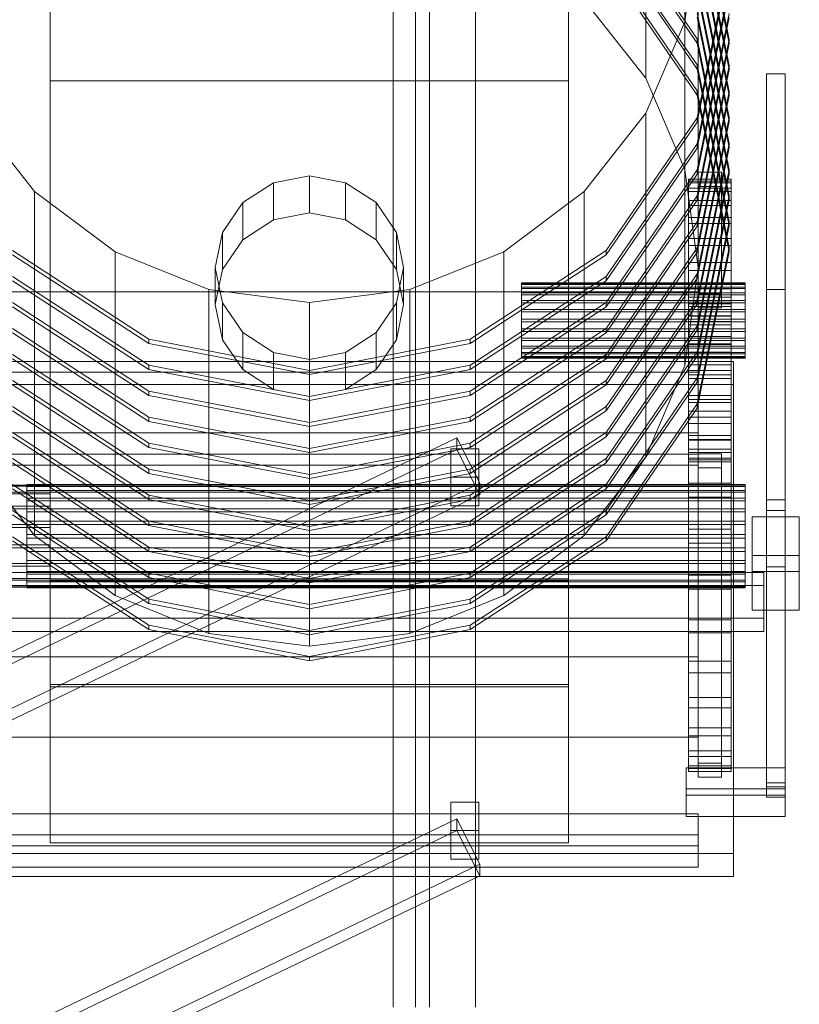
# Model space of a CAD drawing. Header units: millimetres. Extents: x -2233 to 61924, y -68080 to 6847.
# Tile 398 of 656: x 1557 to 1888, y -32699 to -32281. Entities that reach past the tile are written whole.
import ezdxf

# ---------------------------------------------------------------- set-up
doc = ezdxf.new("R2010")
doc.units = ezdxf.units.MM
doc.layers.add('frontal_C03', color=7, linetype='Continuous', lineweight=0)
doc.layers.add('frontal_tolva', color=7, linetype='Continuous', lineweight=0)

msp = doc.modelspace()

# ---------------------------------------------------------------- linework, layer by layer
at = {"layer": 'frontal_C03'}
for p, q in [((1822.894, -32305.56), (1822.894, -32159.585)), ((1839.378, -32344.338), (1839.378, -32198.364)), ((1858.2, -32289.085), (1844.635, -32222.633)), ((1844.635, -32224.43), (1858.2, -32290.882)), ((1844.635, -32288.883), (1806.006, -32232.548)), ((1806.006, -32234.344), (1844.635, -32290.68)), ((1858.2, -32300.127), (1844.635, -32233.675)), ((1844.635, -32235.471), (1858.2, -32301.924)), ((1839.378, -32281.592), (1845, -32239.978)), ((1845, -32239.978), (1845, -32385.953)), ((1844.635, -32299.925), (1806.006, -32243.589)), ((1806.006, -32245.386), (1844.635, -32301.721)), ((1858.2, -32311.169), (1844.635, -32244.716)), ((1844.635, -32246.513), (1858.2, -32312.965)), ((1844.635, -32310.966), (1806.006, -32254.631)), ((1806.006, -32256.428), (1844.635, -32312.763)), ((1858.2, -32322.21), (1844.635, -32255.758)), ((1844.635, -32322.413), (1858.2, -32255.96)), ((1844.635, -32257.555), (1858.2, -32324.007)), ((1858.2, -32257.757), (1844.635, -32324.209)), ((1570, -32306.731), (1570, -32261.816)), ((1570, -32519.072), (1570, -32261.816)), ((1790, -32261.816), (1790, -32306.731)), ((1790, -32261.816), (1790, -32519.072)), ((1858.2, -32333.252), (1844.635, -32266.8)), ((1844.635, -32333.454), (1858.2, -32267.002)), ((1844.635, -32268.596), (1858.2, -32335.049)), ((1858.2, -32268.799), (1844.635, -32335.251)), ((1796.673, -32272.26), (1822.894, -32305.56)), ((1858.2, -32344.294), (1844.635, -32277.841)), ((1844.635, -32344.496), (1858.2, -32278.044)), ((1844.635, -32279.638), (1858.2, -32346.09)), ((1858.2, -32279.84), (1844.635, -32346.293)), ((1822.894, -32320.371), (1839.378, -32281.592)), ((1839.378, -32427.567), (1839.378, -32281.592)), ((1858.2, -32355.335), (1844.635, -32288.883)), ((1844.635, -32290.68), (1844.635, -32288.883)), ((1844.635, -32355.538), (1858.2, -32289.085)), ((1844.635, -32290.68), (1858.2, -32357.132)), ((1858.2, -32290.882), (1844.635, -32357.334)), ((1858.2, -32289.085), (1858.2, -32290.882)), ((1858.2, -32366.377), (1844.635, -32299.925)), ((1844.635, -32301.721), (1844.635, -32299.925)), ((1844.635, -32366.579), (1858.2, -32300.127)), ((1858.2, -32300.127), (1858.2, -32301.924)), ((1822.894, -32305.56), (1839.378, -32344.338)), ((1844.635, -32301.721), (1858.2, -32368.174)), ((1858.2, -32301.924), (1844.635, -32368.376)), ((1874, -32513.079), (1874, -32303.742)), ((1874, -32303.742), (1882, -32303.742)), ((1874, -32303.742), (1874, -32395.331)), ((1882, -32303.742), (1882, -32513.079)), ((1882, -32395.331), (1882, -32303.742)), ((1790, -32306.731), (1570, -32306.731)), ((1570, -32306.731), (1570, -32563.988)), ((1790, -32563.988), (1790, -32306.731)), ((1858.2, -32377.419), (1844.635, -32310.966)), ((1844.635, -32312.763), (1844.635, -32310.966)), ((1844.635, -32377.621), (1858.2, -32311.169)), ((1844.635, -32312.763), (1858.2, -32379.215)), ((1858.2, -32312.965), (1844.635, -32379.418)), ((1858.2, -32311.169), (1858.2, -32312.965)), ((1537.106, -32320.371), (1563.327, -32353.67)), ((1796.673, -32353.67), (1822.894, -32320.371)), ((1822.894, -32466.345), (1822.894, -32320.371)), ((1844.635, -32388.663), (1858.2, -32322.21)), ((1858.2, -32322.21), (1858.2, -32324.007)), ((1806.006, -32378.748), (1844.635, -32322.413)), ((1844.635, -32324.209), (1806.006, -32380.545)), ((1844.635, -32324.209), (1844.635, -32322.413)), ((1858.2, -32324.007), (1844.635, -32390.459)), ((1806.006, -32389.79), (1844.635, -32333.454)), ((1844.635, -32399.704), (1858.2, -32333.252)), ((1844.635, -32335.251), (1844.635, -32333.454)), ((1858.2, -32333.252), (1858.2, -32335.049)), ((1844.635, -32335.251), (1806.006, -32391.586)), ((1858.2, -32335.049), (1844.635, -32401.501)), ((1680, -32346.974), (1664.693, -32349.941)), ((1695.307, -32349.941), (1680, -32346.974)), ((1680, -32362.695), (1680, -32346.974)), ((1806.006, -32400.832), (1844.635, -32344.496)), ((1844.635, -32346.293), (1806.006, -32402.628)), ((1839.378, -32344.338), (1845, -32385.953)), ((1844.635, -32410.746), (1858.2, -32344.294)), ((1844.635, -32346.293), (1844.635, -32344.496)), ((1858.2, -32346.09), (1844.635, -32412.543)), ((1845, -32351.467), (1845, -32345.473)), ((1845, -32345.473), (1855, -32345.473)), ((1845, -32345.473), (1845, -32397.103)), ((1855, -32345.473), (1855, -32351.467)), ((1855, -32397.103), (1855, -32345.473)), ((1858.2, -32344.294), (1858.2, -32346.09)), ((1664.693, -32349.941), (1651.716, -32358.391)), ((1664.693, -32365.662), (1664.693, -32349.941)), ((1708.284, -32358.391), (1695.307, -32349.941)), ((1695.307, -32365.662), (1695.307, -32349.941)), ((1841, -32349.943), (1841, -32348.438)), ((1841, -32348.438), (1841, -32349.237)), ((1841, -32348.438), (1859, -32348.438)), ((1841, -32349.237), (1841, -32352.31)), ((1841, -32349.237), (1859, -32349.237)), ((1841, -32353.695), (1841, -32349.943)), ((1841, -32349.943), (1859, -32349.943)), ((1855, -32351.467), (1845, -32351.467)), ((1845, -32351.467), (1845, -32403.097)), ((1855, -32351.467), (1855, -32403.097)), ((1859, -32349.237), (1859, -32348.438)), ((1859, -32348.438), (1859, -32349.943)), ((1859, -32352.31), (1859, -32349.237)), ((1859, -32349.943), (1859, -32353.695)), ((1563.327, -32353.67), (1597.5, -32379.222)), ((1563.327, -32499.645), (1563.327, -32353.67)), ((1762.5, -32379.222), (1796.673, -32353.67)), ((1796.673, -32499.645), (1796.673, -32353.67)), ((1806.006, -32411.873), (1844.635, -32355.538)), ((1841, -32352.31), (1841, -32357.54)), ((1841, -32352.31), (1859, -32352.31)), ((1841, -32359.55), (1841, -32353.695)), ((1841, -32353.695), (1859, -32353.695)), ((1844.635, -32421.788), (1858.2, -32355.335)), ((1844.635, -32357.334), (1844.635, -32355.538)), ((1858.2, -32355.335), (1858.2, -32357.132)), ((1859, -32357.54), (1859, -32352.31)), ((1859, -32353.695), (1859, -32359.55)), ((1651.716, -32358.391), (1643.045, -32371.036)), ((1651.716, -32374.111), (1651.716, -32358.391)), ((1716.955, -32371.036), (1708.284, -32358.391)), ((1708.284, -32374.111), (1708.284, -32358.391)), ((1844.635, -32357.334), (1806.006, -32413.67)), ((1841, -32357.54), (1841, -32364.724)), ((1841, -32357.54), (1859, -32357.54)), ((1841, -32367.282), (1841, -32359.55)), ((1841, -32359.55), (1859, -32359.55)), ((1858.2, -32357.132), (1844.635, -32423.584)), ((1859, -32364.724), (1859, -32357.54)), ((1859, -32359.55), (1859, -32367.282)), ((1664.693, -32365.662), (1680, -32362.695)), ((1680, -32362.695), (1695.307, -32365.662)), ((1651.716, -32374.111), (1664.693, -32365.662)), ((1695.307, -32365.662), (1708.284, -32374.111)), ((1806.006, -32422.915), (1844.635, -32366.579)), ((1841, -32364.724), (1841, -32373.587)), ((1841, -32364.724), (1859, -32364.724)), ((1841, -32376.596), (1841, -32367.282)), ((1841, -32367.282), (1859, -32367.282)), ((1844.635, -32432.829), (1858.2, -32366.377)), ((1844.635, -32368.376), (1844.635, -32366.579)), ((1858.2, -32368.174), (1844.635, -32434.626)), ((1858.2, -32366.377), (1858.2, -32368.174)), ((1859, -32373.587), (1859, -32364.724)), ((1859, -32367.282), (1859, -32376.596)), ((1643.045, -32371.036), (1640, -32385.953)), ((1643.045, -32386.757), (1643.045, -32371.036)), ((1720, -32385.953), (1716.955, -32371.036)), ((1716.955, -32386.757), (1716.955, -32371.036)), ((1844.635, -32368.376), (1806.006, -32424.711)), ((1643.045, -32386.757), (1651.716, -32374.111)), ((1708.284, -32374.111), (1716.955, -32386.757)), ((1841, -32373.587), (1841, -32383.788)), ((1841, -32373.587), (1859, -32373.587)), ((1841, -32387.131), (1841, -32376.596)), ((1841, -32376.596), (1859, -32376.596)), ((1859, -32383.788), (1859, -32373.587)), ((1859, -32376.596), (1859, -32387.131)), ((1553.994, -32378.748), (1611.806, -32416.39)), ((1611.806, -32418.187), (1553.994, -32380.545)), ((1597.5, -32379.222), (1637.295, -32395.285)), ((1597.5, -32525.197), (1597.5, -32379.222)), ((1722.705, -32395.285), (1762.5, -32379.222)), ((1748.194, -32416.39), (1806.006, -32378.748)), ((1806.006, -32380.545), (1748.194, -32418.187)), ((1762.5, -32525.197), (1762.5, -32379.222)), ((1806.006, -32433.957), (1844.635, -32377.621)), ((1806.006, -32380.545), (1806.006, -32378.748)), ((1844.635, -32379.418), (1806.006, -32435.753)), ((1844.635, -32443.871), (1858.2, -32377.419)), ((1844.635, -32379.418), (1844.635, -32377.621)), ((1858.2, -32379.215), (1844.635, -32445.668)), ((1858.2, -32377.419), (1858.2, -32379.215)), ((1841, -32383.788), (1841, -32394.936)), ((1841, -32383.788), (1859, -32383.788)), ((1859, -32394.936), (1859, -32383.788)), ((1640, -32385.953), (1643.045, -32400.869)), ((1640, -32401.673), (1640, -32385.953)), ((1640, -32401.673), (1643.045, -32386.757)), ((1716.955, -32400.869), (1720, -32385.953)), ((1716.955, -32386.757), (1720, -32401.673)), ((1720, -32385.953), (1720, -32401.673)), ((1806.006, -32444.998), (1844.635, -32388.663)), ((1845, -32385.953), (1839.378, -32427.567)), ((1841, -32398.485), (1841, -32387.131)), ((1841, -32387.131), (1859, -32387.131)), ((1844.635, -32390.459), (1844.635, -32388.663)), ((1859, -32387.131), (1859, -32398.485)), ((1553.994, -32389.79), (1611.806, -32427.432)), ((1611.806, -32429.229), (1553.994, -32391.586)), ((1748.194, -32427.432), (1806.006, -32389.79)), ((1806.006, -32391.586), (1748.194, -32429.229)), ((1770, -32392.819), (1770, -32392.42)), ((1770, -32392.42), (1770, -32393.111)), ((1770, -32392.42), (1865, -32392.42)), ((1770, -32394.28), (1770, -32392.819)), ((1770, -32392.819), (1865, -32392.819)), ((1770, -32393.111), (1770, -32394.845)), ((1770, -32393.111), (1865, -32393.111)), ((1806.006, -32391.586), (1806.006, -32389.79)), ((1844.635, -32390.459), (1806.006, -32446.795)), ((1865, -32393.111), (1865, -32392.42)), ((1865, -32392.42), (1865, -32392.819)), ((1865, -32392.819), (1865, -32394.28)), ((1865, -32394.845), (1865, -32393.111)), ((1515, -32396.272), (1845, -32396.272)), ((1637.295, -32395.285), (1680, -32400.763)), ((1637.295, -32541.259), (1637.295, -32395.285)), ((1680, -32400.763), (1722.705, -32395.285)), ((1722.705, -32541.259), (1722.705, -32395.285)), ((1770, -32396.704), (1770, -32394.28)), ((1770, -32394.28), (1865, -32394.28)), ((1770, -32394.845), (1770, -32397.503)), ((1770, -32394.845), (1865, -32394.845)), ((1770, -32399.926), (1770, -32396.704)), ((1770, -32396.704), (1865, -32396.704)), ((1770, -32397.503), (1770, -32400.904)), ((1770, -32397.503), (1865, -32397.503)), ((1841, -32394.936), (1841, -32406.601)), ((1859, -32394.936), (1841, -32394.936)), ((1845, -32396.272), (1845, -32551.229)), ((1845, -32396.272), (1845, -32430.378)), ((1855, -32397.103), (1845, -32397.103)), ((1845, -32397.103), (1845, -32403.097)), ((1855, -32403.097), (1855, -32397.103)), ((1859, -32406.601), (1859, -32394.936)), ((1865, -32394.28), (1865, -32396.704)), ((1865, -32397.503), (1865, -32394.845)), ((1865, -32396.704), (1865, -32399.926)), ((1865, -32400.904), (1865, -32397.503)), ((1882, -32395.331), (1874, -32395.331)), ((1874, -32395.331), (1874, -32604.669)), ((1882, -32604.669), (1882, -32395.331)), ((1553.994, -32400.832), (1611.806, -32438.474)), ((1643.045, -32416.589), (1640, -32401.673)), ((1643.045, -32400.869), (1651.716, -32413.514)), ((1643.045, -32416.589), (1643.045, -32400.869)), ((1680, -32546.738), (1680, -32400.763)), ((1708.284, -32413.514), (1716.955, -32400.869)), ((1716.955, -32416.589), (1716.955, -32400.869)), ((1720, -32401.673), (1716.955, -32416.589)), ((1748.194, -32438.474), (1806.006, -32400.832)), ((1770, -32403.726), (1770, -32399.926)), ((1770, -32399.926), (1865, -32399.926)), ((1770, -32400.904), (1770, -32404.817)), ((1770, -32400.904), (1865, -32400.904)), ((1806.006, -32456.04), (1844.635, -32399.704)), ((1806.006, -32402.628), (1806.006, -32400.832)), ((1844.635, -32401.501), (1806.006, -32457.836)), ((1841, -32410.22), (1841, -32398.485)), ((1841, -32398.485), (1859, -32398.485)), ((1841, -32402.554), (1841, -32400.045)), ((1841, -32400.045), (1841, -32401.378)), ((1841, -32400.045), (1859, -32400.045)), ((1841, -32401.378), (1841, -32406.5)), ((1841, -32401.378), (1859, -32401.378)), ((1844.635, -32401.501), (1844.635, -32399.704)), ((1859, -32398.485), (1859, -32410.22)), ((1859, -32401.378), (1859, -32400.045)), ((1859, -32400.045), (1859, -32402.554)), ((1859, -32406.5), (1859, -32401.378)), ((1865, -32399.926), (1865, -32403.726)), ((1865, -32404.817), (1865, -32400.904)), ((1611.806, -32440.27), (1553.994, -32402.628)), ((1806.006, -32402.628), (1748.194, -32440.27)), ((1770, -32407.846), (1770, -32403.726)), ((1770, -32403.726), (1865, -32403.726)), ((1770, -32404.817), (1770, -32408.975)), ((1865, -32404.817), (1770, -32404.817)), ((1841, -32408.808), (1841, -32402.554)), ((1841, -32402.554), (1859, -32402.554)), ((1845, -32403.097), (1855, -32403.097)), ((1859, -32402.554), (1859, -32408.808)), ((1865, -32403.726), (1865, -32407.846)), ((1865, -32408.975), (1865, -32404.817)), ((1770, -32412.003), (1770, -32407.846)), ((1770, -32407.846), (1865, -32407.846)), ((1770, -32408.975), (1770, -32413.094)), ((1770, -32408.975), (1865, -32408.975)), ((1841, -32406.5), (1841, -32415.216)), ((1841, -32406.5), (1859, -32406.5)), ((1841, -32406.601), (1841, -32418.336)), ((1841, -32406.601), (1859, -32406.601)), ((1841, -32418.566), (1841, -32408.808)), ((1841, -32408.808), (1859, -32408.808)), ((1859, -32415.216), (1859, -32406.5)), ((1859, -32418.336), (1859, -32406.601)), ((1859, -32408.808), (1859, -32418.566)), ((1865, -32407.846), (1865, -32412.003)), ((1865, -32413.094), (1865, -32408.975)), ((1553.994, -32411.873), (1611.806, -32449.515)), ((1611.806, -32451.312), (1553.994, -32413.67)), ((1651.716, -32413.514), (1664.693, -32421.964)), ((1651.716, -32429.235), (1651.716, -32413.514)), ((1695.307, -32421.964), (1708.284, -32413.514)), ((1708.284, -32429.235), (1708.284, -32413.514)), ((1748.194, -32449.515), (1806.006, -32411.873)), ((1806.006, -32413.67), (1748.194, -32451.312)), ((1770, -32415.916), (1770, -32412.003)), ((1770, -32412.003), (1865, -32412.003)), ((1770, -32413.094), (1770, -32416.894)), ((1770, -32413.094), (1865, -32413.094)), ((1806.006, -32467.082), (1844.635, -32410.746)), ((1806.006, -32413.67), (1806.006, -32411.873)), ((1844.635, -32412.543), (1806.006, -32468.878)), ((1841, -32421.885), (1841, -32410.22)), ((1841, -32410.22), (1859, -32410.22)), ((1844.635, -32412.543), (1844.635, -32410.746)), ((1859, -32410.22), (1859, -32421.885)), ((1865, -32412.003), (1865, -32415.916)), ((1865, -32416.894), (1865, -32413.094)), ((1611.806, -32416.39), (1680, -32429.609)), ((1611.806, -32418.187), (1611.806, -32416.39)), ((1680, -32431.405), (1611.806, -32418.187)), ((1651.716, -32429.235), (1643.045, -32416.589)), ((1680, -32429.609), (1748.194, -32416.39)), ((1748.194, -32418.187), (1680, -32431.405)), ((1716.955, -32416.589), (1708.284, -32429.235)), ((1748.194, -32418.187), (1748.194, -32416.39)), ((1770, -32419.318), (1770, -32415.916)), ((1770, -32415.916), (1865, -32415.916)), ((1770, -32416.894), (1770, -32420.116)), ((1770, -32416.894), (1865, -32416.894)), ((1841, -32415.216), (1841, -32427.189)), ((1841, -32415.216), (1859, -32415.216)), ((1841, -32418.336), (1841, -32429.689)), ((1841, -32418.336), (1859, -32418.336)), ((1859, -32427.189), (1859, -32415.216)), ((1859, -32429.689), (1859, -32418.336)), ((1865, -32415.916), (1865, -32419.318)), ((1865, -32420.116), (1865, -32416.894)), ((1664.693, -32421.964), (1680, -32424.931)), ((1664.693, -32437.684), (1664.693, -32421.964)), ((1680, -32424.931), (1695.307, -32421.964)), ((1695.307, -32437.684), (1695.307, -32421.964)), ((1770, -32421.976), (1770, -32419.318)), ((1770, -32419.318), (1865, -32419.318)), ((1770, -32420.116), (1770, -32422.54)), ((1770, -32420.116), (1865, -32420.116)), ((1770, -32423.709), (1770, -32421.976)), ((1770, -32421.976), (1865, -32421.976)), ((1770, -32422.54), (1770, -32424.002)), ((1770, -32422.54), (1865, -32422.54)), ((1806.006, -32478.123), (1844.635, -32421.788)), ((1841, -32431.454), (1841, -32418.566)), ((1841, -32418.566), (1859, -32418.566)), ((1841, -32433.032), (1841, -32421.885)), ((1841, -32421.885), (1859, -32421.885)), ((1844.635, -32423.584), (1844.635, -32421.788)), ((1859, -32418.566), (1859, -32431.454)), ((1859, -32421.885), (1859, -32433.032)), ((1865, -32419.318), (1865, -32421.976)), ((1865, -32422.54), (1865, -32420.116)), ((1865, -32421.976), (1865, -32423.709)), ((1865, -32424.002), (1865, -32422.54)), ((1500, -32425.886), (1860, -32425.886)), ((1553.994, -32422.915), (1611.806, -32460.557)), ((1611.806, -32462.354), (1553.994, -32424.711)), ((1680, -32440.651), (1680, -32424.931)), ((1748.194, -32460.557), (1806.006, -32422.915)), ((1806.006, -32424.711), (1748.194, -32462.354)), ((1770, -32424.4), (1770, -32423.709)), ((1770, -32423.709), (1865, -32423.709)), ((1770, -32424.002), (1770, -32424.4)), ((1770, -32424.002), (1865, -32424.002)), ((1770, -32424.4), (1865, -32424.4)), ((1806.006, -32424.711), (1806.006, -32422.915)), ((1844.635, -32423.584), (1806.006, -32479.92)), ((1860, -32425.886), (1860, -32634.742)), ((1860, -32425.886), (1860, -32435.631)), ((1865, -32423.709), (1865, -32424.4)), ((1865, -32424.4), (1865, -32424.002)), ((1845, -32430.378), (1515, -32430.378)), ((1611.806, -32427.432), (1680, -32440.65)), ((1611.806, -32429.229), (1611.806, -32427.432)), ((1680, -32442.447), (1611.806, -32429.229)), ((1664.693, -32437.684), (1651.716, -32429.235)), ((1680, -32440.65), (1748.194, -32427.432)), ((1748.194, -32429.229), (1680, -32442.447)), ((1680, -32431.405), (1680, -32429.609)), ((1708.284, -32429.235), (1695.307, -32437.684)), ((1748.194, -32429.229), (1748.194, -32427.432)), ((1839.378, -32427.567), (1822.894, -32466.345)), ((1841, -32427.189), (1841, -32441.961)), ((1841, -32427.189), (1859, -32427.189)), ((1841, -32429.689), (1841, -32440.225)), ((1841, -32429.689), (1859, -32429.689)), ((1845, -32585.335), (1845, -32430.378)), ((1859, -32441.961), (1859, -32427.189)), ((1859, -32440.225), (1859, -32429.689)), ((1553.994, -32433.957), (1611.806, -32471.599)), ((1748.194, -32471.599), (1806.006, -32433.957)), ((1806.006, -32489.165), (1844.635, -32432.829)), ((1806.006, -32435.753), (1806.006, -32433.957)), ((1844.635, -32434.626), (1806.006, -32490.961)), ((1841, -32446.975), (1841, -32431.454)), ((1841, -32431.454), (1859, -32431.454)), ((1841, -32443.234), (1841, -32433.032)), ((1841, -32433.032), (1859, -32433.032)), ((1844.635, -32434.626), (1844.635, -32432.829)), ((1859, -32431.454), (1859, -32446.975)), ((1859, -32433.032), (1859, -32443.234)), ((1860, -32435.631), (1500, -32435.631)), ((1611.806, -32473.395), (1553.994, -32435.753)), ((1611.806, -32438.474), (1680, -32451.692)), ((1611.806, -32440.27), (1611.806, -32438.474)), ((1680, -32440.651), (1664.693, -32437.684)), ((1695.307, -32437.684), (1680, -32440.651)), ((1680, -32451.692), (1748.194, -32438.474)), ((1806.006, -32435.753), (1748.194, -32473.395)), ((1748.194, -32440.27), (1748.194, -32438.474)), ((1860, -32644.487), (1860, -32435.631)), ((1680, -32453.488), (1611.806, -32440.27)), ((1748.194, -32440.27), (1680, -32453.488)), ((1680, -32442.447), (1680, -32440.65)), ((1841, -32440.225), (1841, -32449.538)), ((1841, -32440.225), (1859, -32440.225)), ((1841, -32441.961), (1841, -32458.963)), ((1841, -32441.961), (1859, -32441.961)), ((1841, -32452.097), (1841, -32443.234)), ((1841, -32443.234), (1859, -32443.234)), ((1859, -32449.538), (1859, -32440.225)), ((1859, -32458.963), (1859, -32441.961)), ((1859, -32443.234), (1859, -32452.097)), ((1553.994, -32444.998), (1611.806, -32482.64)), ((1611.806, -32484.437), (1553.994, -32446.795)), ((1748.194, -32482.64), (1806.006, -32444.998)), ((1806.006, -32446.795), (1748.194, -32484.437)), ((1806.006, -32500.207), (1844.635, -32443.871)), ((1806.006, -32446.795), (1806.006, -32444.998)), ((1844.635, -32445.668), (1806.006, -32502.003)), ((1841, -32464.535), (1841, -32446.975)), ((1841, -32446.975), (1859, -32446.975)), ((1844.635, -32445.668), (1844.635, -32443.871)), ((1859, -32446.975), (1859, -32464.535)), ((1611.806, -32449.515), (1680, -32462.734)), ((1611.806, -32451.312), (1611.806, -32449.515)), ((1680, -32464.53), (1611.806, -32451.312)), ((1680, -32462.734), (1748.194, -32449.515)), ((1748.194, -32451.312), (1680, -32464.53)), ((1680, -32453.488), (1680, -32451.692)), ((1748.194, -32451.312), (1748.194, -32449.515)), ((1841, -32449.538), (1841, -32457.271)), ((1841, -32449.538), (1859, -32449.538)), ((1859, -32457.271), (1859, -32449.538)), ((1553.994, -32456.04), (1611.806, -32493.682)), ((1748.194, -32493.682), (1806.006, -32456.04)), ((1806.006, -32457.836), (1806.006, -32456.04)), ((1841, -32459.281), (1841, -32452.097)), ((1841, -32452.097), (1859, -32452.097)), ((1859, -32452.097), (1859, -32459.281)), ((1465, -32456.14), (1845, -32456.14)), ((1475.132, -32586.921), (1742.632, -32458.293)), ((1611.806, -32495.479), (1553.994, -32457.836)), ((1742.632, -32463.234), (1742.632, -32458.293)), ((1742.632, -32458.293), (1752.368, -32477.518)), ((1806.006, -32457.836), (1748.194, -32495.479)), ((1841, -32457.271), (1841, -32463.125)), ((1841, -32457.271), (1859, -32457.271)), ((1841, -32458.963), (1841, -32477.542)), ((1841, -32458.963), (1859, -32458.963)), ((1841, -32464.51), (1841, -32459.281)), ((1841, -32459.281), (1859, -32459.281)), ((1845, -32456.14), (1845, -32465.123)), ((1845, -32456.14), (1845, -32469.782)), ((1859, -32463.125), (1859, -32457.271)), ((1859, -32477.542), (1859, -32458.963)), ((1859, -32459.281), (1859, -32464.51)), ((1742.632, -32463.234), (1475.132, -32591.862)), ((1611.806, -32460.557), (1680, -32473.775)), ((1611.806, -32462.354), (1611.806, -32460.557)), ((1680, -32475.572), (1611.806, -32462.354)), ((1680, -32473.775), (1748.194, -32460.557)), ((1748.194, -32462.354), (1680, -32475.572)), ((1680, -32464.53), (1680, -32462.734)), ((1752.368, -32482.458), (1742.632, -32463.234)), ((1748.194, -32462.354), (1748.194, -32460.557)), ((1841, -32463.125), (1841, -32466.878)), ((1841, -32463.125), (1859, -32463.125)), ((1859, -32466.878), (1859, -32463.125)), ((1845, -32465.123), (1465, -32465.123)), ((1563.327, -32499.645), (1537.106, -32466.345)), ((1553.994, -32467.082), (1611.806, -32504.724)), ((1748.194, -32504.724), (1806.006, -32467.082)), ((1822.894, -32466.345), (1796.673, -32499.645)), ((1806.006, -32468.878), (1806.006, -32467.082)), ((1841, -32467.584), (1841, -32464.51)), ((1841, -32464.51), (1859, -32464.51)), ((1841, -32483.457), (1841, -32464.535)), ((1841, -32464.535), (1859, -32464.535)), ((1841, -32466.878), (1841, -32468.383)), ((1841, -32466.878), (1859, -32466.878)), ((1841, -32468.383), (1841, -32467.584)), ((1841, -32467.584), (1859, -32467.584)), ((1841, -32468.383), (1859, -32468.383)), ((1845, -32471), (1845, -32465.039)), ((1845, -32465.039), (1855, -32465.039)), ((1845, -32465.039), (1845, -32596.369)), ((1845, -32478.765), (1845, -32465.123)), ((1855, -32465.039), (1855, -32471)), ((1855, -32596.369), (1855, -32465.039)), ((1859, -32464.51), (1859, -32467.584)), ((1859, -32464.535), (1859, -32483.457)), ((1859, -32468.383), (1859, -32466.878)), ((1859, -32467.584), (1859, -32468.383)), ((1845, -32469.782), (1465, -32469.782)), ((1611.806, -32506.52), (1553.994, -32468.878)), ((1611.806, -32471.599), (1680, -32484.817)), ((1611.806, -32473.395), (1611.806, -32471.599)), ((1680, -32484.817), (1748.194, -32471.599)), ((1806.006, -32468.878), (1748.194, -32506.52)), ((1748.194, -32473.395), (1748.194, -32471.599)), ((1845, -32478.765), (1845, -32469.782)), ((1855, -32471), (1845, -32471)), ((1845, -32471), (1845, -32602.33)), ((1855, -32471), (1855, -32602.33)), ((1680, -32486.613), (1611.806, -32473.395)), ((1748.194, -32473.395), (1680, -32486.613)), ((1680, -32475.572), (1680, -32473.775)), ((1570, -32478.303), (-1570, -32478.303)), ((1570, -32478.562), (-1570, -32478.562)), ((1465, -32478.765), (1845, -32478.765)), ((1484.868, -32606.146), (1752.368, -32477.518)), ((1553.994, -32478.123), (1611.806, -32515.765)), ((1611.806, -32517.562), (1553.994, -32479.92)), ((1560, -32478.562), (1560, -32478.014)), ((1560, -32478.014), (1560, -32478.964)), ((1560, -32478.014), (1865, -32478.014)), ((1560, -32480.571), (1560, -32478.562)), ((1560, -32478.562), (1865, -32478.562)), ((1560, -32478.964), (1560, -32481.347)), ((1560, -32478.964), (1865, -32478.964)), ((1560, -32483.904), (1560, -32480.571)), ((1560, -32480.571), (1865, -32480.571)), ((1570, -32478.562), (1570, -32478.303)), ((1570, -32478.303), (1570, -32481.347)), ((1570, -32482.085), (1570, -32478.562)), ((1748.194, -32515.765), (1806.006, -32478.123)), ((1806.006, -32479.92), (1748.194, -32517.562)), ((1752.368, -32477.518), (1752.368, -32482.458)), ((1806.006, -32479.92), (1806.006, -32478.123)), ((1841, -32477.542), (1841, -32496.985)), ((1859, -32477.542), (1841, -32477.542)), ((1859, -32496.985), (1859, -32477.542)), ((1865, -32478.964), (1865, -32478.014)), ((1865, -32478.014), (1865, -32478.562)), ((1865, -32478.562), (1865, -32480.571)), ((1865, -32481.347), (1865, -32478.964)), ((1865, -32480.571), (1865, -32483.904)), ((1570, -32481.347), (-1570, -32481.347)), ((1570, -32482.085), (-1570, -32482.085)), ((1484.868, -32611.087), (1752.368, -32482.458)), ((1560, -32481.347), (1560, -32485.002)), ((1560, -32481.347), (1865, -32481.347)), ((1560, -32488.335), (1560, -32483.904)), ((1560, -32483.904), (1865, -32483.904)), ((1560, -32485.002), (1560, -32489.679)), ((1560, -32485.002), (1865, -32485.002)), ((1570, -32481.347), (1570, -32487.231)), ((1570, -32488.335), (1570, -32482.085)), ((1611.806, -32482.64), (1680, -32495.859)), ((1611.806, -32484.437), (1611.806, -32482.64)), ((1680, -32497.655), (1611.806, -32484.437)), ((1680, -32495.859), (1748.194, -32482.64)), ((1748.194, -32484.437), (1680, -32497.655)), ((1680, -32486.613), (1680, -32484.817)), ((1748.194, -32484.437), (1748.194, -32482.64)), ((1841, -32503.015), (1841, -32483.457)), ((1841, -32483.457), (1859, -32483.457)), ((1859, -32483.457), (1859, -32503.015)), ((1865, -32485.002), (1865, -32481.347)), ((1865, -32483.904), (1865, -32488.335)), ((1865, -32489.679), (1865, -32485.002)), ((1874, -32489.058), (1874, -32484.566)), ((1874, -32484.566), (1882, -32484.566)), ((1874, -32606.373), (1874, -32484.566)), ((1882, -32484.566), (1882, -32489.058)), ((1882, -32484.566), (1882, -32606.373)), ((1570, -32487.231), (-1570, -32487.231)), ((1570, -32488.335), (-1570, -32488.335)), ((1553.994, -32489.165), (1611.806, -32526.807)), ((1560, -32493.56), (1560, -32488.335)), ((1560, -32488.335), (1865, -32488.335)), ((1570, -32487.231), (1570, -32495.059)), ((1570, -32496.361), (1570, -32488.335)), ((1748.194, -32526.807), (1806.006, -32489.165)), ((1806.006, -32490.961), (1806.006, -32489.165)), ((1865, -32488.335), (1865, -32493.56)), ((1882, -32489.058), (1874, -32489.058)), ((1874, -32489.058), (1874, -32610.865)), ((1882, -32610.865), (1882, -32489.058)), ((1611.806, -32528.604), (1553.994, -32490.961)), ((1560, -32489.679), (1560, -32495.059)), ((1560, -32489.679), (1865, -32489.679)), ((1560, -32499.224), (1560, -32493.56)), ((1560, -32493.56), (1865, -32493.56)), ((1611.806, -32493.682), (1680, -32506.9)), ((1611.806, -32495.479), (1611.806, -32493.682)), ((1680, -32506.9), (1748.194, -32493.682)), ((1806.006, -32490.961), (1748.194, -32528.604)), ((1748.194, -32495.479), (1748.194, -32493.682)), ((1865, -32495.059), (1865, -32489.679)), ((1865, -32493.56), (1865, -32499.224)), ((1868, -32491.812), (1888, -32491.812)), ((1868, -32508.188), (1868, -32491.812)), ((1868, -32491.812), (1868, -32514.982)), ((1888, -32491.812), (1888, -32508.188)), ((1888, -32514.982), (1888, -32491.812)), ((-1570, -32495.059), (1570, -32495.059)), ((1570, -32496.361), (-1570, -32496.361)), ((1560, -32495.059), (1560, -32500.776)), ((1865, -32495.059), (1560, -32495.059)), ((1570, -32495.059), (1570, -32503.639)), ((1570, -32504.941), (1570, -32496.361)), ((1680, -32508.697), (1611.806, -32495.479)), ((1748.194, -32495.479), (1680, -32508.697)), ((1680, -32497.655), (1680, -32495.859)), ((1841, -32496.985), (1841, -32516.543)), ((1841, -32496.985), (1859, -32496.985)), ((1859, -32516.543), (1859, -32496.985)), ((1865, -32500.776), (1865, -32495.059)), ((1553.994, -32500.207), (1611.806, -32537.849)), ((1611.806, -32539.645), (1553.994, -32502.003)), ((1560, -32504.941), (1560, -32499.224)), ((1560, -32499.224), (1865, -32499.224)), ((1560, -32500.776), (1560, -32506.44)), ((1560, -32500.776), (1865, -32500.776)), ((1597.5, -32525.197), (1563.327, -32499.645)), ((1748.194, -32537.849), (1806.006, -32500.207)), ((1806.006, -32502.003), (1748.194, -32539.645)), ((1796.673, -32499.645), (1762.5, -32525.197)), ((1806.006, -32502.003), (1806.006, -32500.207)), ((1865, -32499.224), (1865, -32504.941)), ((1865, -32506.44), (1865, -32500.776)), ((1570, -32503.639), (-1570, -32503.639)), ((1570, -32504.941), (-1570, -32504.941)), ((1560, -32510.321), (1560, -32504.941)), ((1560, -32504.941), (1865, -32504.941)), ((1570, -32503.639), (1570, -32511.665)), ((1570, -32512.769), (1570, -32504.941)), ((1611.806, -32504.724), (1680, -32517.942)), ((1611.806, -32506.52), (1611.806, -32504.724)), ((1680, -32517.942), (1748.194, -32504.724)), ((1748.194, -32506.52), (1748.194, -32504.724)), ((1841, -32522.458), (1841, -32503.015)), ((1841, -32503.015), (1859, -32503.015)), ((1859, -32503.015), (1859, -32522.458)), ((1865, -32504.941), (1865, -32510.321)), ((1560, -32506.44), (1560, -32511.665)), ((1560, -32506.44), (1865, -32506.44)), ((1560, -32514.998), (1560, -32510.321)), ((1560, -32510.321), (1865, -32510.321)), ((1680, -32519.738), (1611.806, -32506.52)), ((1748.194, -32506.52), (1680, -32519.738)), ((1680, -32508.697), (1680, -32506.9)), ((1865, -32511.665), (1865, -32506.44)), ((1865, -32510.321), (1865, -32514.998)), ((1888, -32508.188), (1868, -32508.188)), ((1868, -32531.358), (1868, -32508.188)), ((1888, -32531.358), (1888, -32508.188)), ((1570, -32511.665), (-1570, -32511.665)), ((1570, -32512.769), (-1570, -32512.769)), ((1560, -32511.665), (1560, -32516.096)), ((1560, -32511.665), (1865, -32511.665)), ((1570, -32511.665), (1570, -32517.915)), ((1570, -32518.653), (1570, -32512.769)), ((1865, -32516.096), (1865, -32511.665)), ((1882, -32513.079), (1874, -32513.079)), ((1874, -32513.079), (1874, -32604.669)), ((1882, -32513.079), (1882, -32604.669)), ((1570, -32517.915), (-1570, -32517.915)), ((1570, -32518.653), (-1570, -32518.653)), ((1470, -32515.378), (1873, -32515.378)), ((1560, -32518.653), (1560, -32514.998)), ((1560, -32514.998), (1865, -32514.998)), ((1560, -32516.096), (1560, -32519.429)), ((1560, -32516.096), (1865, -32516.096)), ((1560, -32521.036), (1560, -32518.653)), ((1560, -32518.653), (1865, -32518.653)), ((1570, -32517.915), (1570, -32521.438)), ((1570, -32563.013), (1570, -32518.098)), ((1570, -32518.098), (1790, -32518.098)), ((1570, -32585.335), (1570, -32518.098)), ((1570, -32521.697), (1570, -32518.653)), ((1611.806, -32515.765), (1680, -32528.984)), ((1611.806, -32517.562), (1611.806, -32515.765)), ((1680, -32530.78), (1611.806, -32517.562)), ((1680, -32528.984), (1748.194, -32515.765)), ((1748.194, -32517.562), (1680, -32530.78)), ((1680, -32519.738), (1680, -32517.942)), ((1748.194, -32517.562), (1748.194, -32515.765)), ((1790, -32518.098), (1790, -32563.013)), ((1790, -32518.098), (1790, -32585.335)), ((1841, -32516.543), (1841, -32535.465)), ((1841, -32516.543), (1859, -32516.543)), ((1859, -32535.465), (1859, -32516.543)), ((1865, -32514.998), (1865, -32518.653)), ((1865, -32519.429), (1865, -32516.096)), ((1865, -32518.653), (1865, -32521.036)), ((1868, -32514.982), (1868, -32531.358)), ((1888, -32514.982), (1868, -32514.982)), ((1873, -32515.378), (1873, -32520.993)), ((1873, -32515.378), (1873, -32534.867)), ((1888, -32531.358), (1888, -32514.982)), ((1570, -32521.438), (-1570, -32521.438)), ((1570, -32521.697), (-1570, -32521.697)), ((1873, -32520.993), (1470, -32520.993)), ((1560, -32519.429), (1560, -32521.438)), ((1560, -32519.429), (1865, -32519.429)), ((1560, -32521.986), (1560, -32521.036)), ((1560, -32521.036), (1865, -32521.036)), ((1560, -32521.438), (1560, -32521.986)), ((1560, -32521.438), (1865, -32521.438)), ((1560, -32521.986), (1865, -32521.986)), ((1790, -32519.072), (1570, -32519.072)), ((1570, -32519.072), (1570, -32563.988)), ((1570, -32521.438), (1570, -32521.697)), ((1790, -32563.988), (1790, -32519.072)), ((1841, -32541.037), (1841, -32522.458)), ((1841, -32522.458), (1859, -32522.458)), ((1859, -32522.458), (1859, -32541.037)), ((1865, -32521.438), (1865, -32519.429)), ((1865, -32521.036), (1865, -32521.986)), ((1865, -32521.986), (1865, -32521.438)), ((1873, -32540.482), (1873, -32520.993)), ((1637.295, -32541.259), (1597.5, -32525.197)), ((1611.806, -32526.807), (1680, -32540.025)), ((1611.806, -32528.604), (1611.806, -32526.807)), ((1680, -32540.025), (1748.194, -32526.807)), ((1762.5, -32525.197), (1722.705, -32541.259)), ((1748.194, -32528.604), (1748.194, -32526.807)), ((1680, -32541.822), (1611.806, -32528.604)), ((1748.194, -32528.604), (1680, -32541.822)), ((1680, -32530.78), (1680, -32528.984)), ((1868, -32531.358), (1888, -32531.358)), ((1873, -32534.867), (1470, -32534.867)), ((1841, -32535.465), (1841, -32553.025)), ((1841, -32535.465), (1859, -32535.465)), ((1859, -32553.025), (1859, -32535.465)), ((1873, -32540.482), (1873, -32534.867)), ((1611.806, -32537.849), (1680, -32551.067)), ((1611.806, -32539.645), (1611.806, -32537.849)), ((1680, -32552.863), (1611.806, -32539.645)), ((1680, -32551.067), (1748.194, -32537.849)), ((1748.194, -32539.645), (1680, -32552.863)), ((1748.194, -32539.645), (1748.194, -32537.849)), ((1470, -32540.482), (1873, -32540.482)), ((1680, -32546.738), (1637.295, -32541.259)), ((1680, -32541.822), (1680, -32540.025)), ((1722.705, -32541.259), (1680, -32546.738)), ((1841, -32558.039), (1841, -32541.037)), ((1841, -32541.037), (1859, -32541.037)), ((1859, -32541.037), (1859, -32558.039)), ((1845, -32551.229), (1515, -32551.229)), ((1680, -32552.863), (1680, -32551.067)), ((1845, -32585.335), (1845, -32551.229)), ((1841, -32553.025), (1841, -32568.546)), ((1841, -32553.025), (1859, -32553.025)), ((1859, -32568.546), (1859, -32553.025)), ((1841, -32572.811), (1841, -32558.039)), ((1841, -32558.039), (1859, -32558.039)), ((1859, -32558.039), (1859, -32572.811)), ((1790, -32563.013), (1570, -32563.013)), ((1570, -32563.013), (1570, -32630.251)), ((1570, -32563.988), (1790, -32563.988)), ((1790, -32630.251), (1790, -32563.013)), ((1841, -32568.546), (1841, -32581.434)), ((1841, -32568.546), (1859, -32568.546)), ((1859, -32581.434), (1859, -32568.546)), ((1841, -32584.784), (1841, -32572.811)), ((1841, -32572.811), (1859, -32572.811)), ((1859, -32572.811), (1859, -32584.784)), ((1841, -32581.434), (1841, -32591.192)), ((1841, -32581.434), (1859, -32581.434)), ((1859, -32591.192), (1859, -32581.434)), ((1515, -32585.335), (1845, -32585.335)), ((1790, -32585.335), (1570, -32585.335)), ((1570, -32585.335), (1570, -32630.251)), ((1790, -32630.251), (1790, -32585.335)), ((1841, -32593.5), (1841, -32584.784)), ((1841, -32584.784), (1859, -32584.784)), ((1859, -32584.784), (1859, -32593.5)), ((1841, -32591.192), (1841, -32597.446)), ((1841, -32591.192), (1859, -32591.192)), ((1841, -32598.622), (1841, -32593.5)), ((1841, -32593.5), (1859, -32593.5)), ((1859, -32597.446), (1859, -32591.192)), ((1859, -32593.5), (1859, -32598.622)), ((1841, -32597.446), (1841, -32599.955)), ((1841, -32597.446), (1859, -32597.446)), ((1855, -32596.369), (1845, -32596.369)), ((1845, -32596.369), (1845, -32602.33)), ((1855, -32602.33), (1855, -32596.369)), ((1859, -32599.955), (1859, -32597.446)), ((1840, -32607.264), (1840, -32598.281)), ((1840, -32598.281), (1882, -32598.281)), ((1840, -32609.974), (1840, -32598.281)), ((1841, -32599.955), (1841, -32598.622)), ((1841, -32598.622), (1859, -32598.622)), ((1841, -32599.955), (1859, -32599.955)), ((1845, -32602.33), (1855, -32602.33)), ((1859, -32598.622), (1859, -32599.955)), ((1882, -32598.281), (1882, -32607.264)), ((1882, -32598.281), (1882, -32609.974)), ((1874, -32604.669), (1882, -32604.669)), ((1882, -32606.373), (1874, -32606.373)), ((1874, -32606.373), (1874, -32610.865)), ((1882, -32610.865), (1882, -32606.373)), ((1882, -32607.264), (1840, -32607.264)), ((1840, -32607.264), (1840, -32618.957)), ((1882, -32609.974), (1840, -32609.974)), ((1840, -32609.974), (1840, -32618.957)), ((1882, -32618.957), (1882, -32607.264)), ((1882, -32618.957), (1882, -32609.974)), ((1874, -32610.865), (1882, -32610.865)), ((1465, -32617.835), (1845, -32617.835)), ((1840, -32618.957), (1882, -32618.957)), ((1845, -32617.835), (1845, -32626.818)), ((1845, -32617.835), (1845, -32631.477)), ((1475.132, -32748.616), (1742.632, -32619.988)), ((1742.632, -32624.929), (1742.632, -32619.988)), ((1742.632, -32619.988), (1752.368, -32639.213)), ((1845, -32626.818), (1465, -32626.818)), ((1742.632, -32624.929), (1475.132, -32753.557)), ((1752.368, -32644.153), (1742.632, -32624.929)), ((1845, -32640.46), (1845, -32626.818)), ((1845, -32631.477), (1465, -32631.477)), ((1570, -32630.251), (1790, -32630.251)), ((1845, -32640.46), (1845, -32631.477)), ((1860, -32634.742), (1500, -32634.742)), ((1860, -32644.487), (1860, -32634.742)), ((1484.868, -32767.841), (1752.368, -32639.213)), ((1752.368, -32639.213), (1752.368, -32644.153)), ((1465, -32640.46), (1845, -32640.46)), ((1484.868, -32772.782), (1752.368, -32644.153)), ((1500, -32644.487), (1860, -32644.487))]:
    msp.add_line(p, q, dxfattribs=at)
at = {"layer": 'frontal_tolva'}
for p, q in [((1725, -31700), (1725, -32700)), ((1731, -32700), (1731, -31700)), ((1715.5, -32700), (1715.5, -31730)), ((1750.5, -32700), (1750.5, -31730)), ((1740, -32475), (1740, -32462.876)), ((1752, -32462.876), (1740, -32462.876)), ((1752, -32475), (1752, -32462.876)), ((1740, -32475), (1740, -32487.124)), ((1740, -32475), (1752, -32475)), ((1752, -32487.124), (1752, -32475)), ((1752, -32487.124), (1740, -32487.124)), ((1740, -32625), (1740, -32612.876)), ((1752, -32612.876), (1740, -32612.876)), ((1752, -32625), (1752, -32612.876)), ((1740, -32625), (1740, -32637.124)), ((1740, -32625), (1752, -32625)), ((1752, -32637.124), (1752, -32625)), ((1752, -32637.124), (1740, -32637.124))]:
    msp.add_line(p, q, dxfattribs=at)

doc.saveas('drawing.dxf')
